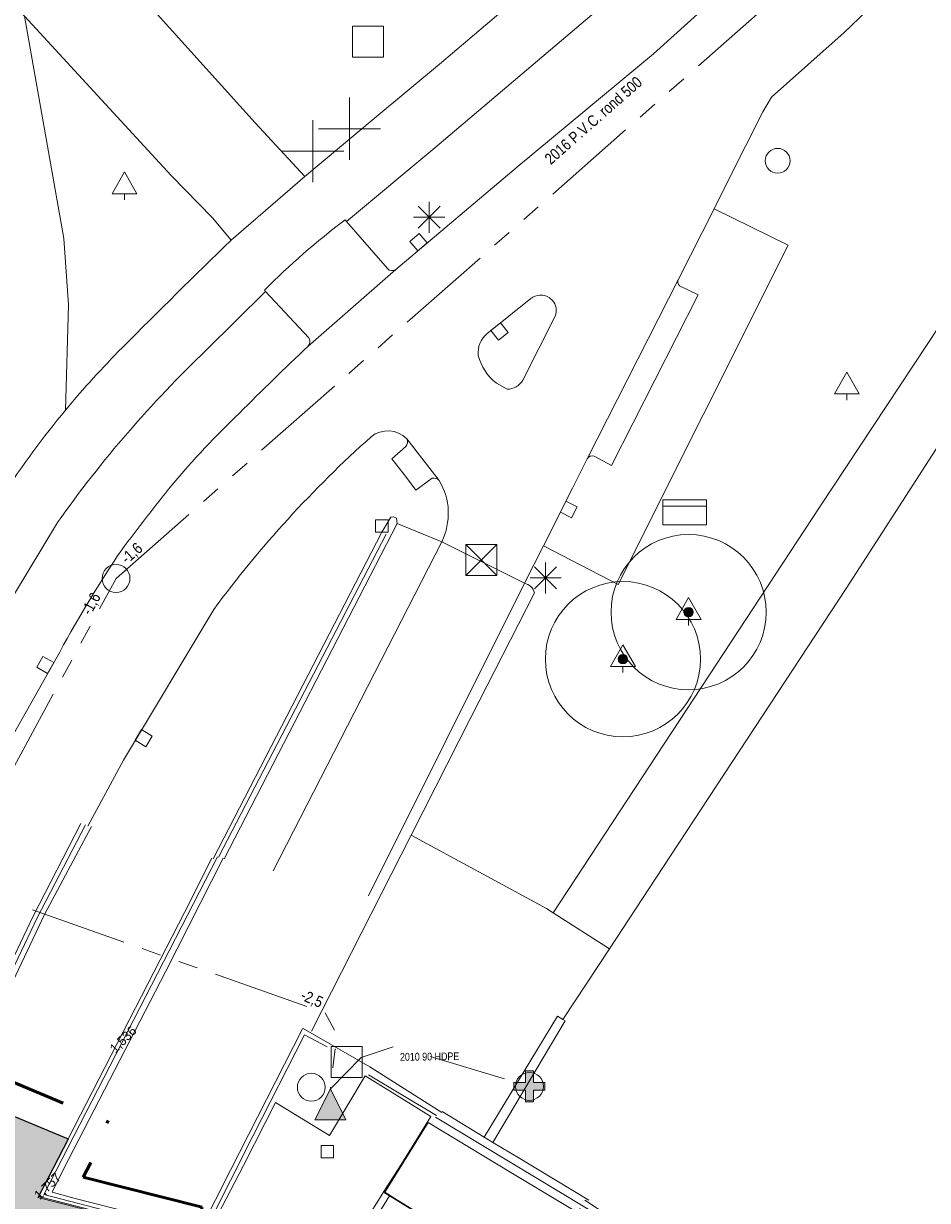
# Model space of a CAD drawing. Header units: millimetres. Extents: x 812 to 183790, y 13 to 580968.
# Tile 649 of 656: x 182742 to 182771, y 580793 to 580831. Entities that reach past the tile are written whole.
import ezdxf
from ezdxf.enums import TextEntityAlignment as Align

# ---------------------------------------------------------------- set-up
doc = ezdxf.new("R2010")
doc.units = ezdxf.units.MM
doc.header["$LTSCALE"] = 5
for name, pattern in [('DASHDOT', [25.4, 12.7, -6.35, 0, -6.35]), ('DASHED', [0.75, 0.5, -0.25]), ('DGN2', [448.0004, 224.0002, -224.0002]), ('DGN3', [672.0006, 448.0004, -224.0002]), ('PHANTOM2', [1.25, 0.625, -0.125, 0.125, -0.125, 0.125, -0.125]), ('XX-PROJECTGRENS', [18, 12, -3, 0, -3])]:
    doc.linetypes.add(name, pattern=pattern)
for name, color, linetype, lineweight in [('000 BOB begin', 252, 'Continuous', 13), ('000 BOB eind', 252, 'Continuous', 13), ('000 Specificaties_P', 252, 'Continuous', 13), ('000 Specificaties_S', 252, 'Continuous', 13), ('025 FIKTIEVE PUT', 252, 'Continuous', 0), ('028 DRUKRIOLERINGSPUT', 252, 'Continuous', 13), ('046 GEMENGD STELSEL', 252, 'PHANTOM2', 0), ('047 HEMELWATER AFVOER', 252, 'PHANTOM2', 13), ('056 Persleiding', 252, 'DASHED', 13), ('278_V_GOOT_LIJN', 252, 'Continuous', 9), ('286_V_KANT_ASFALTVERHARDING', 252, 'Continuous', 9), ('287_V_KANT_BETONVERHARDING', 252, 'Continuous', 9), ('289_V_KANT_OPEN_VERHARDING', 252, 'Continuous', 9), ('291_V_KANT_OPSLUITING', 252, 'Continuous', 9), ('afsluitpaal', 252, 'Continuous', 9), ('beheer openbare ruimte groenbeheer', 252, 'Continuous', 9), ('beheer openbare ruimte wegbeheer', 252, 'Continuous', 9), ('boom', 252, 'Continuous', 9), ('brandkraan -put', 252, 'Continuous', 9), ('hek', 252, 'DGN3', 9), ('hoofdgebouw', 252, 'Continuous', 9), ('inspectie- rioolput', 252, 'Continuous', 9), ('kant verharding', 252, 'Continuous', 9), ('kant water', 252, 'Continuous', 9), ('kolk', 252, 'Continuous', 9), ('lichtmast', 252, 'Continuous', 9), ('N-WE-KG-WERKGRENS-G', 7, 'XX-PROJECTGRENS', 50), ('N-WE-VH-KANTVERHARDING-G', 7, 'Continuous', 0), ('N-WEG-ASF-GOOTTEGEL', 7, 'DASHDOT', 25), ('N-XX-AL-M', 7, 'Continuous', 0), ('rioolkast', 252, 'Continuous', 9), ('verkeersbord', 252, 'Continuous', 9)]:
    doc.layers.add(name, color=color, linetype=linetype, lineweight=lineweight)
doc.layers.add('B-ALG-HOOGTES', color=252, linetype='Continuous')
doc.layers.add('V-WEG-ALG-LIJN', color=7, linetype='Continuous')
for name, color, linetype, lineweight, true_color in [('elektrakast', 7, 'Continuous', 0, 0xffb612), ('gebouwinstallatiegrens', 1, 'DGN2', 0, 0xff0000), ('insteek', 4, 'DGN2', 0, 0x00ffff), ('kunstwerk', 7, 'Continuous', 13, 0x00a800), ('radar detector', 7, 'Continuous', 0, 0x42145f), ('V-289_V_KANT_OPEN_VERHARDING', 7, 'Continuous', 9, 0xffffff)]:
    doc.layers.add(name, color=color, linetype=linetype, lineweight=lineweight, true_color=true_color)
for name, color, linetype, lineweight, transparency in [('N-PV-GR-GRAS_02-G', 85, 'Continuous', 15, 0.3), ('N-WE-VH-VERHARDING_ASFALT_ROOD-A', 12, 'Continuous', 9, 0.7), ('N-WE-VH-VERHARDING_TEGEL-A', 253, 'Continuous', 5, 0.75), ('V-WE-VH-VERHARDING_TEGEL-A', 253, 'Continuous', 18, 0.5)]:
    doc.layers.add(name, color=color, linetype=linetype, lineweight=lineweight, transparency=transparency)
doc.styles.add('Arial Narrow', font='Arial Narrow.shx')
doc.styles.add('isocp', font='isocp.shx')
doc.styles.add('NLCS-ISO-M200-T18', font='txt', dxfattribs={"height": 0.36})
doc.dimstyles.new('NLCS-M200-T18-PIJL_X_L2_H1', dxfattribs={"dimscale": 0.2, "dimtxt": 0.36, "dimasz": 2, "dimexe": 2, "dimexo": 1, "dimgap": 0.7, "dimtad": 1, "dimzin": 0, "dimdsep": 46, "dimtxsty": 'NLCS-ISO-M200-T18', "dimcen": 0, "dimdle": 2, "dimclrd": 256, "dimclre": 256, "dimclrt": 256, "dimadec": 1, "dimazin": 0, "dimtfac": 1, "dimtofl": 0, "dimtmove": 1, "dimatfit": 0, "dimfxl": 2, "dimfxlon": 1, "dimtfillclr": 254, "dimtolj": 1, "dimtzin": 0, "dimlwd": 18, "dimlwe": 18, "dimarcsym": 0})

# ---------------------------------------------------------------- blocks, each defined once
blk = doc.blocks.new('RIOOLP37')
at = {"layer": 'inspectie- rioolput', "color": 251, "linetype": 'Continuous', "lineweight": 0, "true_color": 0x696969}
blk.add_circle((0, 0), 0.9, dxfattribs=at)
blk = doc.blocks.new('SKOLK114')
at = {"layer": 'kolk', "color": 251, "linetype": 'Continuous', "lineweight": 0, "true_color": 0x696969, "flags": 128}
blk.add_lwpolyline([(-0.2, 0.4), (0.2, 0.4), (0.2, 0), (-0.2, 0), (-0.2, 0.4)], dxfattribs=at)
blk = doc.blocks.new('DUMMY5')
at = {"layer": 'radar detector', "color": 251, "lineweight": 0, "true_color": 0x696969, "flags": 128}
blk.add_lwpolyline([(0.5, -0.5), (-0.5, -0.5), (-0.5, 0.5), (0.5, 0.5), (0.5, -0.5)], dxfattribs=at)
blk = doc.blocks.new('BOOM118')
at = {"layer": 'boom', "color": 251, "linetype": 'Continuous', "lineweight": 0, "true_color": 0x696969}
blk.add_line((0, -0.433), (0, -0.233), dxfattribs=at)
at = {"layer": 'boom', "color": 251, "linetype": 'Continuous', "lineweight": 0, "true_color": 0x696969, "flags": 128}
blk.add_lwpolyline([(-0.4, -0.233), (0, 0.467), (0.4, -0.233), (-0.4, -0.233)], dxfattribs=at)
blk = doc.blocks.new('SKOLK259')
at = {"layer": 'kolk', "color": 251, "linetype": 'Continuous', "lineweight": 0, "true_color": 0x696969, "flags": 128}
blk.add_lwpolyline([(-0.447, 0.022), (-0.251, 0.37), (0.098, 0.174), (-0.098, -0.174), (-0.447, 0.022)], dxfattribs=at)
blk = doc.blocks.new('LANTP129')
at = {"layer": 'lichtmast', "color": 251, "linetype": 'Continuous', "lineweight": 0, "true_color": 0x696969}
for p, q in [((0, -0.5), (0, 0.5)), ((-0.5, 0), (0.5, 0.001)), ((0.354, -0.354), (-0.354, 0.354)), ((-0.354, -0.354), (0.354, 0.354))]:
    blk.add_line(p, q, dxfattribs=at)
blk = doc.blocks.new('HINDER85')
at = {"layer": 'afsluitpaal', "color": 251, "linetype": 'Continuous', "lineweight": 0, "true_color": 0x696969}
for p, q in [((-0.5, 0.5), (0.5, -0.5)), ((0.5, 0.5), (-0.5, -0.5))]:
    blk.add_line(p, q, dxfattribs=at)
at = {"layer": 'afsluitpaal', "color": 251, "linetype": 'Continuous', "lineweight": 0, "true_color": 0x696969, "flags": 128}
blk.add_lwpolyline([(-0.5, 0.5), (0.5, 0.5), (0.5, -0.5), (-0.5, -0.5), (-0.5, 0.5)], dxfattribs=at)
blk = doc.blocks.new('SKOLK335')
at = {"layer": 'kolk', "color": 251, "linetype": 'Continuous', "lineweight": 0, "true_color": 0x696969, "flags": 128}
blk.add_lwpolyline([(0.446, -0.035), (0.24, -0.377), (-0.103, -0.171), (0.103, 0.171), (0.446, -0.035)], dxfattribs=at)
blk = doc.blocks.new('BOOM265')
at = {"layer": 'boom', "color": 251, "linetype": 'Continuous', "lineweight": 0, "true_color": 0x696969}
blk.add_line((0, -0.433), (0, -0.233), dxfattribs=at)
at = {"layer": 'boom', "color": 251, "linetype": 'Continuous', "lineweight": 0, "true_color": 0x696969, "flags": 128}
blk.add_lwpolyline([(-0.4, -0.233), (0, 0.467), (0.4, -0.233), (-0.4, -0.233)], dxfattribs=at)
blk = doc.blocks.new('VERKB2')
at = {"layer": 'verkeersbord', "color": 251, "linetype": 'Continuous', "lineweight": 0, "true_color": 0x696969}
for p, q in [((0, 1), (0, -1)), ((-1, 0), (1, 0))]:
    blk.add_line(p, q, dxfattribs=at)
blk = doc.blocks.new('VERKB6')
at = {"layer": 'verkeersbord', "color": 251, "linetype": 'Continuous', "lineweight": 0, "true_color": 0x696969}
for p, q in [((0, 1), (0, -1)), ((-1, 0), (1, 0))]:
    blk.add_line(p, q, dxfattribs=at)
blk = doc.blocks.new('SKOLK603')
at = {"layer": 'kolk', "color": 251, "linetype": 'Continuous', "lineweight": 0, "true_color": 0x696969, "flags": 128}
blk.add_lwpolyline([(-0.2, 0.4), (0.2, 0.4), (0.2, 0), (-0.2, 0), (-0.2, 0.4)], dxfattribs=at)
blk = doc.blocks.new('BOOM472')
at = {"layer": 'boom', "color": 251, "linetype": 'Continuous', "lineweight": 0, "true_color": 0x696969}
blk.add_line((0, -0.433), (0, -0.233), dxfattribs=at)
at = {"layer": 'boom', "color": 251, "linetype": 'Continuous', "lineweight": 0, "true_color": 0x696969, "flags": 128}
blk.add_lwpolyline([(-0.4, -0.233), (0, 0.467), (0.4, -0.233), (-0.4, -0.233)], dxfattribs=at)
blk = doc.blocks.new('LANTP363')
at = {"layer": 'lichtmast', "color": 251, "linetype": 'Continuous', "lineweight": 0, "true_color": 0x696969}
for p, q in [((0, -0.5), (0, 0.5)), ((-0.5, 0), (0.5, 0.001)), ((0.354, -0.354), (-0.354, 0.354)), ((-0.354, -0.354), (0.354, 0.354))]:
    blk.add_line(p, q, dxfattribs=at)
blk = doc.blocks.new('DUMMY15')
at = {"layer": 'rioolkast', "color": 251, "lineweight": 0, "true_color": 0x696969, "flags": 128}
blk.add_lwpolyline([(0.5, -0.5), (-0.5, -0.5), (-0.5, 0.5), (0.5, 0.5), (0.5, -0.5)], dxfattribs=at)
blk = doc.blocks.new('SKOLK896')
at = {"layer": 'kolk', "color": 251, "linetype": 'Continuous', "lineweight": 0, "true_color": 0x696969, "flags": 128}
blk.add_lwpolyline([(0.447, -0.002), (0.267, -0.359), (-0.09, -0.179), (0.09, 0.179), (0.447, -0.002)], dxfattribs=at)
blk = doc.blocks.new('SKOLK897')
at = {"layer": 'kolk', "color": 251, "linetype": 'Continuous', "lineweight": 0, "true_color": 0x696969, "flags": 128}
blk.add_lwpolyline([(-0.411, 0.177), (-0.105, 0.435), (0.153, 0.129), (-0.153, -0.129), (-0.411, 0.177)], dxfattribs=at)
blk = doc.blocks.new('BRANDK55')
at = {"layer": 'brandkraan -put', "color": 251, "linetype": 'Continuous', "lineweight": 0, "true_color": 0x696969}
blk.add_circle((0, 0), 0.4, dxfattribs=at)
blk = doc.blocks.new('KAST1')
at = {"layer": 'elektrakast', "color": 251, "linetype": 'Continuous', "lineweight": 0, "true_color": 0x696969, "flags": 128}
for points in [[(-0.7, 0.4), (0.7, 0.4), (0.7, -0.4), (-0.7, -0.4), (-0.7, 0.4)], [(-0.7, 0.2), (0.7, 0.2)]]:
    blk.add_lwpolyline(points, dxfattribs=at)
blk = doc.blocks.new('BOOM849')
at = {"layer": 'boom', "color": 251, "linetype": 'Continuous', "lineweight": 0, "true_color": 0x696969}
blk.add_line((0, -0.433), (0, -0.233), dxfattribs=at)
at = {"layer": 'boom', "color": 251, "linetype": 'Continuous', "lineweight": 0, "true_color": 0x696969, "flags": 128}
blk.add_lwpolyline([(-0.4, -0.233), (0, 0.467), (0.4, -0.233), (-0.4, -0.233)], dxfattribs=at)
blk = doc.blocks.new('SKOLK1230')
at = {"layer": 'kolk', "color": 251, "linetype": 'Continuous', "lineweight": 0, "true_color": 0x696969, "flags": 128}
blk.add_lwpolyline([(0.406, -0.187), (0.095, -0.437), (-0.156, -0.125), (0.156, 0.125), (0.406, -0.187)], dxfattribs=at)
blk = doc.blocks.new('RIOOLP')
at = {"layer": 'inspectie- rioolput', "color": 251, "linetype": 'Continuous', "lineweight": 0, "true_color": 0x696969}
blk.add_circle((0, 0), 0.9, dxfattribs=at)
blk = doc.blocks.new('DUMMY')
at = {"flags": 128}
blk.add_lwpolyline([(0.5, -0.5), (-0.5, -0.5), (-0.5, 0.5), (0.5, 0.5), (0.5, -0.5)], dxfattribs=at)
blk = doc.blocks.new('BOOM')
at = {"ltscale": 0.1}
h = blk.add_hatch(color=256, dxfattribs=at)
edge = h.paths.add_edge_path()
edge.add_arc((0, 0), 0.15, 0, 360)
for radius in [2.5, 0.045]:
    blk.add_circle((0, 0), radius)
blk.add_circle((0, 0), 0.15, dxfattribs=at)
blk = doc.blocks.new('*D6764')
at = {"layer": 'Defpoints', "color": 0, "transparency": 16777216}
for p in [(182773.683, 580878.879), (182746.669, 580782.597)]:
    blk.add_point(p, dxfattribs=at)
at = {"layer": 'N-XX-AL-M', "linetype": 'Continuous', "lineweight": 18, "transparency": 16777216}
blk.add_line((182747.64, 580786.057), (182746.778, 580782.982), dxfattribs=at)
at = {"layer": 'N-XX-AL-M', "transparency": 16777216}
blk.add_solid([(182746.713, 580783), (182746.842, 580782.964), (182746.669, 580782.597)], dxfattribs=at)
at = {"layer": 'N-XX-AL-M', "transparency": 16777216, "insert": (182747.09, 580785.281), "char_height": 0.36, "attachment_point": 5, "rotation": 74.3274, "style": 'NLCS-ISO-M200-T18'}
blk.add_mtext('\\A1;R100.00', dxfattribs=at)
blk = doc.blocks.new('*D6765')
at = {"layer": 'Defpoints', "color": 0, "transparency": 16777216}
for p in [(182743.827, 580794.228), (182739.272, 580792.167)]:
    blk.add_point(p, dxfattribs=at)
at = {"layer": 'N-XX-AL-M', "linetype": 'Continuous', "lineweight": 18, "transparency": 16777216}
blk.add_line((182741.24, 580793.058), (182739.636, 580792.332), dxfattribs=at)
at = {"layer": 'N-XX-AL-M', "transparency": 16777216}
blk.add_solid([(182739.609, 580792.393), (182739.664, 580792.271), (182739.272, 580792.167)], dxfattribs=at)
at = {"layer": 'N-XX-AL-M', "transparency": 16777216, "insert": (182740.488, 580793.069), "char_height": 0.36, "attachment_point": 5, "rotation": 24.3375, "style": 'NLCS-ISO-M200-T18'}
blk.add_mtext('\\A1;R5.00', dxfattribs=at)

msp = doc.modelspace()

# ---------------------------------------------------------------- hatches: boundary and pattern name
at = {"layer": '025 FIKTIEVE PUT', "ltscale": 0.5, "extrusion": (0, 0, -1)}
msp.add_hatch(color=256, dxfattribs=at).paths.add_polyline_path([(-182757.964, 580796.332), (-182757.964, 580796.707), (-182758.339, 580796.707), (-182758.339, 580796.957), (-182757.964, 580796.957), (-182757.964, 580797.332), (-182757.714, 580797.332), (-182757.714, 580796.957), (-182757.339, 580796.957), (-182757.339, 580796.707), (-182757.714, 580796.707), (-182757.714, 580796.332)])
at = {"layer": '028 DRUKRIOLERINGSPUT', "ltscale": 0.5, "extrusion": (0, 0, -1)}
msp.add_hatch(color=256, dxfattribs=at).paths.add_polyline_path([(-182751.922, 580795.751), (-182751.422, 580796.751), (-182750.922, 580795.751)])
at = {"layer": 'N-PV-GR-GRAS_02-G'}
h = msp.add_hatch(dxfattribs=at)
h.set_pattern_fill('AGR-GRAS_02', color=256, scale=0.1, angle=90, style=0, pattern_type=2)
h.set_pattern_definition([(90, (0, 0), (-1, 1), [0.25, -0.75]), (90, (-0.6, 0.55), (-1, 1), [0.25, -0.75]), (180, (-0.35, 0.1), (-1, -1), [0.25, -0.75]), (180, (-0.7, 0.5), (-1, -1), [0.25, -0.75]), (135, (-0.7, 0.2), (-1, -2e-16), [0.25, -1.164213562]), (225, (-9e-17, 0.55), (2e-16, -1), [0.25, -1.164213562]), (116.5650512, (-0.3, 0.25), (-4e-10, 1), [0.25, -1.986067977]), (116.5650512, (-0.8, 0.7), (-4e-10, 1), [0.25, -1.986067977]), (153.43494882, (-1e-16, 0.7), (-1, 5e-11), [0.25, -1.986067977]), (153.43494882, (-0.45, 0.25), (-1, 5e-11), [0.25, -1.986067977]), (153.43494882, (-0.2, 0.6), (-1, 5e-11), [0.25, -1.986067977]), (206.5650512, (-0.55, -9e-17), (-1, -4e-10), [0.25, -1.986067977]), (243.43494882, (-0.15, 0.2), (-5e-11, -1), [0.25, -1.986067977])])
edge = h.paths.add_edge_path()
edge.add_line((182719.919, 580791.197), (182741.99, 580784.249))
edge.add_line((182741.99, 580784.249), (182742.456, 580785.264))
edge.add_line((182742.456, 580785.264), (182726.228, 580790.875))
edge.add_arc((182693.619, 580696.574), 99.78, 70.92451, 74.59884)
edge.add_line((182720.118, 580792.771), (182694.697, 580799.774))
edge.add_arc((182561.967, 580317.941), 499.78, 74.59884, 80.84029)
edge.add_arc((182479.93, 579809.163), 1015.13, 80.840292, 81.94296)
edge.add_arc((182551.545, 580315.069), 504.18, 81.94296, 86.40382)
edge.add_line((182583.169, 580818.256), (182546.591, 580820.857))
edge.add_line((182546.591, 580820.857), (182546.472, 580818.316))
edge.add_line((182546.472, 580818.316), (182547.456, 580818.133))
edge.add_line((182547.456, 580818.133), (182558.6, 580815.832))
edge.add_line((182558.6, 580815.832), (182582.921, 580814.304))
edge.add_arc((182551.545, 580315.069), 500.22, 81.94296, 86.40372, ccw=False)
edge.add_arc((182479.93, 579809.163), 1011.17, 76.678621, 81.94296, ccw=False)
edge.add_arc((182689.825, 580695.602), 100.22, 72.52571, 76.67862, ccw=False)
at = {"layer": 'N-WE-VH-VERHARDING_ASFALT_ROOD-A'}
h = msp.add_hatch(color=256, dxfattribs=at)
h.dxf.hatch_style = 1
edge = h.paths.add_edge_path()
edge.add_line((182747.199, 580783.856), (182749.183, 580787.056))
edge.add_arc((182777.251, 580879.54), 96.65, 251.61218, 253.11787, ccw=False)
edge.add_line((182746.763, 580787.825), (182742.203, 580789.341))
edge.add_arc((182743.827, 580794.228), 5.15, 156.6955, 251.6122, ccw=False)
edge.add_line((182739.097, 580796.265), (182739.281, 580796.69))
edge.add_line((182739.281, 580796.69), (182736.265, 580798.164))
edge.add_line((182736.265, 580798.164), (182735.498, 580796.461))
edge.add_arc((182730.939, 580798.512), 5, 251.6122, 335.7792, ccw=False)
edge.add_line((182729.361, 580793.768), (182729.314, 580793.625))
edge.add_line((182729.314, 580793.625), (182726.328, 580794.618))
edge.add_arc((182693.727, 580696.545), 103.35, 71.61218, 74.59884)
edge.add_line((182721.174, 580796.183), (182695.645, 580803.216))
edge.add_arc((182561.967, 580317.941), 503.35, 74.59884, 80.84029)
edge.add_arc((182479.93, 579809.163), 1018.7, 80.840292, 81.94296)
edge.add_arc((182551.545, 580315.069), 507.75, 81.94296, 86.40216)
edge.add_line((182583.407, 580821.818), (182546.844, 580824.418))
edge.add_arc((182475.682, 579823.595), 1003.35, 85.932913, 89.097614)
edge.add_line((182491.484, 580826.82), (182461.781, 580827.288))
edge.add_arc((182462.13, 580849.435), 22.15, 256.0892, 269.0976, ccw=False)
edge.add_line((182456.805, 580827.935), (182456, 580824.683))
edge.add_arc((182462.13, 580849.435), 25.5, 256.0892, 269.0976)
edge.add_line((182461.729, 580823.939), (182491.431, 580823.471))
edge.add_arc((182475.682, 579823.595), 1000, 85.932913, 89.097614, ccw=False)
edge.add_line((182546.606, 580821.076), (182583.183, 580818.476))
edge.add_arc((182551.545, 580315.069), 504.4, 81.94296, 86.40372, ccw=False)
edge.add_arc((182479.93, 579809.163), 1015.35, 80.840292, 81.94296, ccw=False)
edge.add_arc((182561.967, 580317.941), 500, 74.59884, 80.84029, ccw=False)
edge.add_line((182694.755, 580799.986), (182720.176, 580792.983))
edge.add_arc((182693.619, 580696.574), 100, 70.92451, 74.59884, ccw=False)
edge.add_line((182726.3, 580791.083), (182747.199, 580783.856))
at = {"layer": 'N-WE-VH-VERHARDING_TEGEL-A'}
h = msp.add_hatch(color=256, dxfattribs=at)
h.dxf.hatch_style = 1
edge = h.paths.add_edge_path()
edge.add_line((182739.029, 580794.347), (182739.325, 580794.352))
edge.add_line((182739.325, 580794.352), (182739.328, 580794.152))
edge.add_arc((182743.827, 580794.228), 4.5, 180.9659, 196.2904)
edge.add_line((182739.508, 580792.966), (182739.564, 580792.774))
edge.add_line((182739.564, 580792.774), (182739.28, 580792.691))
edge.add_arc((182743.827, 580794.228), 4.8, 198.6785, 251.6122)
edge.add_line((182742.313, 580789.673), (182746.873, 580788.157))
edge.add_arc((182777.251, 580879.54), 96.3, 251.61218, 256.16071)
edge.add_line((182754.216, 580786.036), (182756.307, 580785.521))
edge.add_line((182756.307, 580785.521), (182756.837, 580786.415))
edge.add_line((182756.837, 580786.415), (182756.819, 580786.522))
edge.add_line((182756.819, 580786.522), (182756.687, 580786.665))
edge.add_line((182756.687, 580786.665), (182756.334, 580786.876))
edge.add_line((182756.334, 580786.876), (182755.261, 580787.554))
edge.add_line((182755.261, 580787.554), (182755.469, 580787.871))
edge.add_line((182755.469, 580787.871), (182753.608, 580788.335))
edge.add_line((182753.608, 580788.335), (182745.5, 580790.6))
edge.add_line((182745.5, 580790.6), (182745.928, 580792.282))
edge.add_line((182745.928, 580792.282), (182742.03, 580793.28))
edge.add_line((182742.03, 580793.28), (182742.985, 580795.13))
edge.add_line((182742.985, 580795.13), (182739.6, 580796.547))
edge.add_line((182739.6, 580796.547), (182739.419, 580796.127))
edge.add_arc((182743.827, 580794.228), 4.8, 156.6955, 178.5779)
at = {"layer": 'V-WE-VH-VERHARDING_TEGEL-A'}
h = msp.add_hatch(color=256, dxfattribs=at)
h.dxf.hatch_style = 1
h.paths.add_polyline_path([(182746.067, 580792.215), (182745.92, 580792.252), (182741.992, 580793.25), (182742.966, 580795.138), (182739.559, 580796.564), (182739.155, 580795.64), (182738.77, 580794.727), (182738.564, 580794.18), (182738.43, 580793.715), (182738.353, 580793.219), (182738.331, 580792.834), (182738.959, 580792.819), (182738.972, 580792.661), (182739.061, 580791.61), (182739.072, 580791.478), (182738.474, 580791.261), (182738.615, 580790.973), (182738.775, 580790.73), (182739.055, 580790.355), (182739.342, 580790.056), (182739.623, 580789.812), (182739.822, 580789.667), (182740.017, 580789.55), (182740.25, 580789.462), (182740.443, 580789.39), (182740.72, 580789.302), (182741.135, 580789.186), (182741.666, 580789.056), (182742.687, 580788.822), (182746.933, 580787.765), (182749.27, 580787.195), (182750.598, 580789.338), (182747.589, 580790.036), (182747.371, 580790.095), (182747.263, 580789.678), (182746.469, 580789.865), (182746.592, 580790.304), (182746.427, 580790.348), (182745.747, 580790.548)])

# ---------------------------------------------------------------- linework, layer by layer
at = {"layer": '025 FIKTIEVE PUT', "ltscale": 0.5, "flags": 128}
msp.add_lwpolyline([(182757.714, 580796.707), (182757.339, 580796.707), (182757.339, 580796.957), (182757.714, 580796.957), (182757.714, 580797.332), (182757.964, 580797.332), (182757.964, 580796.957), (182758.339, 580796.957), (182758.339, 580796.707), (182757.964, 580796.707), (182757.964, 580796.332), (182757.714, 580796.332), (182757.714, 580796.707)], close=True, dxfattribs=at)
at = {"layer": '028 DRUKRIOLERINGSPUT', "ltscale": 0.5}
msp.add_3dface([(182750.922, 580795.751), (182751.422, 580796.751), (182751.922, 580795.751)], dxfattribs=at)
at = {"layer": '046 GEMENGD STELSEL', "flags": 128}
for points in [[(182744.513, 580813.193), (182776.492, 580841.325)], [(182732.058, 580790.237), (182744.513, 580813.193)]]:
    msp.add_lwpolyline(points, dxfattribs=at)
at = {"layer": '047 HEMELWATER AFVOER', "flags": 128}
msp.add_lwpolyline([(182724.134, 580808.736), (182751.253, 580799.198), (182751.631, 580798.504), (182751.422, 580796.751)], dxfattribs=at)
at = {"layer": '056 Persleiding', "flags": 128}
msp.add_lwpolyline([(182751.422, 580796.751), (182752.41, 580797.759), (182753.522, 580798.136), (182757.839, 580796.832)], dxfattribs=at)
at = {"layer": '278_V_GOOT_LIJN'}
msp.add_polyline3d([(182743.531, 580805.255, 0), (182741.969, 580802.262, 0), (182740.949, 580800.109, 0), (182740.119, 580798.317, 0), (182739.399, 580796.632, 0)], dxfattribs=at)
at = {"layer": '286_V_KANT_ASFALTVERHARDING'}
msp.add_polyline3d([(182739.273, 580796.681, 0), (182739.996, 580798.372, 0), (182740.826, 580800.166, 0), (182741.847, 580802.32, 0), (182743.378, 580805.295, 0)], dxfattribs=at)
at = {"layer": '287_V_KANT_BETONVERHARDING'}
for points in [[(182747.971, 580804.181, 0), (182746.105, 580800.525, 0), (182744.304, 580797.03, 0), (182742.82, 580794.161, 0), (182742.452, 580793.426, 0), (182743.194, 580793.225, 0), (182745.858, 580792.54, 0), (182747.231, 580792.222, 0), (182748.204, 580794.135, 0), (182750.523, 580798.69, 0), (182750.55, 580798.699, 0), (182752.697, 580797.463, 0), (182755.012, 580795.99, 0)], [(182759.618, 580793.166, 0), (182760.536, 580792.567, 0), (182760.585, 580792.431, 0), (182760.579, 580792.299, 0), (182759.737, 580790.944, 0), (182759.117, 580789.946, 0), (182758.69, 580789.26, 0), (182758.132, 580788.328, 0), (182757.424, 580787.117, 0)]]:
    msp.add_polyline3d(points, dxfattribs=at)
at = {"layer": '289_V_KANT_OPEN_VERHARDING'}
for points in [[(182747.603, 580804.186, 0), (182746.725, 580802.43, 0), (182742.966, 580795.138, 0)], [(182745.92, 580792.252, 0), (182747.087, 580791.956, 0), (182747.381, 580791.889, 0), (182748.627, 580794.286, 0), (182749.65, 580796.312, 0), (182751.399, 580795.253, 0), (182752.541, 580797.174, 0), (182753.417, 580796.639, 0), (182754.662, 580795.857, 0), (182753.779, 580794.435, 0), (182753.148, 580793.45, 0), (182753.498, 580793.216, 0), (182755.543, 580791.968, 0), (182758.013, 580790.438, 0), (182759.397, 580792.645, 0), (182759.345, 580792.683, 0), (182759.457, 580792.882, 0), (182760.319, 580792.353, 0), (182758.809, 580789.89, 0), (182757.234, 580787.3, 0), (182757.232, 580787.237, 0), (182757.27, 580787.194, 0), (182757.294, 580787.167, 0), (182757.333, 580787.154, 0)]]:
    msp.add_polyline3d(points, dxfattribs=at)
at = {"layer": '291_V_KANT_OPSLUITING'}
msp.add_polyline3d([(182739.559, 580796.564, 0), (182739.63, 580796.727, 0), (182740.353, 580798.418, 0), (182741.184, 580800.212, 0), (182742.205, 580802.366, 0), (182743.719, 580805.206, 0)], dxfattribs=at)
at = {"layer": 'beheer openbare ruimte groenbeheer', "color": 251, "lineweight": 0, "true_color": 0x696969}
for points in [[(182742.829, 580824.146), (182741.567, 580831.307)], [(182742.981, 580822.003), (182742.829, 580824.146)], [(182742.89, 580818.62), (182742.981, 580822.003)], [(182760.415, 580801.264), (182758.604, 580802.422)]]:
    msp.add_lwpolyline(points, dxfattribs=at)
at = {"layer": 'beheer openbare ruimte groenbeheer', "color": 251, "lineweight": 0, "true_color": 0x696969, "flags": 128}
msp.add_lwpolyline([(182758.604, 580802.422), (182758.383, 580802.563), (182754.025, 580804.924)], dxfattribs=at)
at = {"layer": 'beheer openbare ruimte wegbeheer', "color": 251, "lineweight": 0, "true_color": 0x696969}
for points in [[(182750.602, 580826.138), (182748.225, 580824.086)], [(182753.57, 580814.96), (182755.011, 580814.378)]]:
    msp.add_lwpolyline(points, dxfattribs=at)
at = {"layer": 'gebouwinstallatiegrens', "color": 251, "lineweight": 0, "true_color": 0x696969}
msp.add_lwpolyline([(182752.67, 580792.249), (182753.324, 580793.306)], dxfattribs=at)
at = {"layer": 'hek', "color": 251, "linetype": 'DGN3', "lineweight": 0, "true_color": 0x696969, "flags": 128}
msp.add_lwpolyline([(182753.22, 580814.62), (182747.811, 580804.213)], dxfattribs=at)
at = {"layer": 'hek', "color": 251, "linetype": 'DGN3', "lineweight": 0, "true_color": 0x696969}
msp.add_lwpolyline([(182754.815, 580795.84), (182760.402, 580792.469)], dxfattribs=at)
at = {"layer": 'hek'}
for points in [[(182747.78, 580804.229, 0), (182742.187, 580793.349, 0), (182746.071, 580792.335, 0), (182747.314, 580792.039, 0), (182747.481, 580792.371, 0), (182748.921, 580795.224, 0), (182750.586, 580798.491, 0), (182751.323, 580798.109, 0)], [(182752.653, 580797.208, 0), (182754.845, 580795.89, 0)]]:
    msp.add_polyline3d(points, dxfattribs=at)
at = {"layer": 'hoofdgebouw', "color": 251, "lineweight": 0, "true_color": 0x696969}
for points in [[(182753.168, 580793.403), (182754.57, 580795.67)], [(182754.57, 580795.67), (182757.24, 580794.061)], [(182757.24, 580794.061), (182759.391, 580792.765)], [(182753.324, 580793.306), (182753.168, 580793.403)], [(182755.793, 580791.779), (182753.324, 580793.306)]]:
    msp.add_lwpolyline(points, dxfattribs=at)
at = {"layer": 'insteek', "color": 251, "lineweight": 0, "true_color": 0x696969}
for points in [[(182777.783, 580831.51), (182767.196, 580815.504)], [(182767.196, 580815.504), (182758.604, 580802.422)]]:
    msp.add_lwpolyline(points, dxfattribs=at)
at = {"layer": 'kant verharding', "color": 251, "lineweight": 0, "true_color": 0x696969, "flags": 128}
for points in [[(182735.952, 580807.254), (182736.464, 580808.267), (182738.771, 580812.444), (182740.392, 580815.137, -0.007095), (182740.862, 580815.876, -0.028262), (182742.89, 580818.62, -0.022574), (182744.718, 580820.631, -0.005752), (182748.225, 580824.086), (182747.626, 580824.806), (182746.293, 580826.174), (182741.566, 580831.312), (182740.34, 580832.683), (182737.947, 580835.493), (182737.006, 580838.249), (182736.662, 580840.351), (182736.802, 580852.26), (182736.754, 580856.135), (182736.748, 580856.66), (182736.616, 580878.416), (182734.396, 580882.465), (182727.848, 580882.413), (182727.842, 580880.517)], [(182740.605, 580837.235), (182741.95, 580835.329), (182745.84, 580831.37), (182749.002, 580827.873), (182750.602, 580826.138), (182752.833, 580828.011), (182754.999, 580829.811), (182759.255, 580833.435), (182763.918, 580837.63), (182767.587, 580841.252), (182769.29, 580843.174), (182769.863, 580843.888), (182771.122, 580845.458), (182772.845, 580847.75), (182775.716, 580852.043), (182787.147, 580869.941), (182791.634, 580876.988), (182792.076, 580877.683), (182792.291, 580877.503, -0.114977), (182793.04, 580876.529)], [(182740.822, 580807.49), (182742.71, 580810.845, -0.022922), (182744.699, 580814.12, -0.0064), (182746.309, 580816.2, -0.026917), (182748.491, 580818.517, -0.008481), (182750.695, 580820.664), (182753.529, 580823.146), (182757.47, 580826.474), (182761.838, 580830.094), (182767.086, 580834.841)], [(182759.701, 580817.05), (182762.641, 580822.839, 0.294044), (182762.672, 580822.618), (182763.279, 580822.329), (182760.482, 580816.827), (182759.925, 580817.133, 0.380199), (182759.701, 580817.05), (182759.224, 580816.102), (182758.286, 580814.245), (182760.696, 580813.002), (182766.176, 580823.932), (182763.786, 580825.102), (182764.266, 580826.052), (182765.361, 580828.225), (182765.641, 580828.702), (182767.979, 580830.778), (182770.62, 580833.315)], [(182761.191, 580832.499), (182754.787, 580827.064), (182751.94, 580824.697), (182753.259, 580823.173, 0.365986), (182753.529, 580823.146)], [(182751.94, 580824.697), (182751.897, 580824.747, 0.034462), (182749.294, 580822.478), (182749.331, 580822.438), (182747.421, 580820.546, 0.048052), (182742.631, 580815.001), (182740.721, 580811.865), (182738.416, 580807.73), (182737.92, 580806.749)], [(182749.331, 580822.438), (182750.725, 580820.943, -0.375116), (182750.695, 580820.664)], [(182757.623, 580819.585), (182758.665, 580821.645, 0.289867), (182758.578, 580822.152), (182758.482, 580822.235, 0.327958), (182757.878, 580822.211), (182756.466, 580821.077, 0.249824), (182756.189, 580820.38, 0.172779), (182756.779, 580819.481), (182757.119, 580819.294, 0.292182), (182757.623, 580819.585)], [(182743.601, 580805.217), (182744.749, 580807.344), (182747.666, 580812.198, -0.051497), (182752.736, 580817.757, -0.39054), (182753.881, 580817.69)], [(182754.932, 580816.349), (182753.881, 580817.69, -0.358849), (182753.849, 580817.446), (182753.4, 580817.046), (182753.878, 580816.45), (182754.171, 580816.04), (182754.702, 580816.421, -0.233664), (182754.932, 580816.349, -0.254245), (182755.011, 580814.378), (182749.578, 580803.774)], [(182750.81, 580798.61), (182754.025, 580804.924), (182755.954, 580808.712), (182758, 580812.73, 0.291033), (182757.679, 580813.041), (182755.011, 580814.378)]]:
    msp.add_lwpolyline(points, format="xyb", dxfattribs=at)
for points in [[(182762.641, 580822.839), (182763.786, 580825.102)], [(182747.649, 580804.162), (182753.08, 580814.68), (182753.368, 580815.164), (182753.454, 580815.183), (182753.548, 580815.14), (182753.57, 580814.96), (182747.998, 580804.167)], [(182758.286, 580814.245), (182757.679, 580813.041), (182752.647, 580802.967)], [(182756.375, 580795.199), (182755.029, 580796.018)]]:
    msp.add_lwpolyline(points, dxfattribs=at)
at = {"layer": 'kant water', "color": 251, "lineweight": 0, "true_color": 0x696969, "flags": 128}
msp.add_lwpolyline([(182761.912, 580803.542), (182768.041, 580812.871), (182777.648, 580827.749), (182779.95, 580831.254)], dxfattribs=at)
at = {"layer": 'kant water', "color": 251, "lineweight": 0, "true_color": 0x696969}
for points in [[(182760.415, 580801.264), (182761.912, 580803.542)], [(182758.919, 580798.986), (182760.415, 580801.264)]]:
    msp.add_lwpolyline(points, dxfattribs=at)
at = {"layer": 'kunstwerk', "color": 251, "lineweight": 0, "true_color": 0x696969, "flags": 128}
for points in [[(182756.375, 580795.199), (182758.74, 580799.094), (182758.919, 580798.986)], [(182759.752, 580793.165), (182757.523, 580794.507)], [(182753.148, 580793.45), (182746.999, 580783.534)]]:
    msp.add_lwpolyline(points, dxfattribs=at)
at = {"layer": 'kunstwerk', "color": 251, "lineweight": 0, "true_color": 0x696969}
for points in [[(182756.662, 580795.026), (182758.99, 580798.943)], [(182758.919, 580798.986), (182758.99, 580798.943)], [(182756.662, 580795.026), (182756.375, 580795.199)], [(182757.523, 580794.507), (182756.662, 580795.026)]]:
    msp.add_lwpolyline(points, dxfattribs=at)
at = {"layer": 'N-WE-KG-WERKGRENS-G', "ltscale": 0.1, "flags": 128}
msp.add_lwpolyline([(183497.306, 580860.182), (183489.096, 580856.659, -0.274614), (183482.093, 580858.103), (183486.632, 580861.624), (183484.525, 580862.772), (183478.901, 580859.365), (183476.776, 580858.391), (183476.749, 580858.482), (183472.268, 580873.556), (183467.818, 580888.378), (183464.592, 580899.098), (183463.384, 580903.156), (183461.914, 580907.787), (183464.721, 580909.501, -0.064535), (183462.033, 580915.687, -0.023223), (183460.891, 580920.093), (183460.822, 580920.346), (183460.755, 580920.576, -0.042671), (183459.926, 580929.269), (183459.928, 580931.845), (183446.352, 580931.845), (183446.243, 580925.412), (183446.242, 580925.35, 0.012912), (183446.009, 580923.168, -0.045138), (183443.827, 580915.069), (183446.746, 580913.99), (183446.891, 580911.698), (183447.068, 580909.833), (183448.176, 580898.963), (183448.319, 580897.7, 0.029897), (183451.305, 580880.636, 0.017066), (183455.141, 580865.808), (183456.051, 580862.705), (183458.381, 580854.972), (183448.526, 580852.155), (183448.805, 580851.178), (183448.957, 580850.675, -0.342211), (183443.286, 580835.894, 0.021831), (183412.028, 580815.026, 0.011205), (183396.721, 580803.276), (183384.33, 580793.701, -0.037296), (183363.035, 580779.647, -0.099124), (183299.019, 580759.058, -0.019774), (183283.815, 580757.931), (183283.851, 580756.881, -0.012404), (183274.234, 580756.788), (183251.477, 580757.133), (183249.686, 580757.935), (183247.803, 580758.753), (183244.627, 580763.64), (183237.286, 580768.44), (183233.018, 580761.804), (183232.315, 580760.711), (183231.04, 580758.834), (183228.399, 580758.84), (183227.108, 580758.863), (183225.497, 580758.891), (183224.515, 580758.9), (183222.959, 580758.915), (183221.904, 580758.933), (183221.306, 580758.943), (183219.667, 580758.962), (183217.632, 580758.962), (183215.182, 580758.937), (183210.117, 580758.839), (183206.691, 580758.781), (183205.063, 580758.722), (183202.793, 580758.599), (183200.794, 580758.457), (183198.794, 580758.273), (183197.813, 580758.162), (183196.326, 580757.995), (183193.365, 580757.655), (183190.886, 580757.374), (183189.041, 580757.167), (183187.441, 580757.001), (183184.994, 580756.758), (183182.703, 580756.559), (183181.213, 580756.448), (183179.919, 580756.351), (183179.124, 580756.3), (183178.028, 580756.231), (183177.153, 580756.176), (183176.54, 580756.143), (183175.851, 580756.106), (183175.094, 580756.066), (183173.339, 580755.983), (183172.266, 580755.943), (183171.445, 580755.912), (183170.798, 580755.891), (183170.07, 580755.868), (183169.38, 580755.845), (183167.974, 580755.816), (183167.974, 580765.127), (183144.41, 580765.356), (183144.318, 580755.885), (183140.467, 580755.912), (183134.862, 580755.956), (183128.621, 580756.01), (183121.809, 580756.071), (183115.661, 580756.158), (183108.3, 580756.255), (183101.172, 580756.338), (183094.018, 580756.407), (183090.449, 580756.451), (183087.414, 580756.489), (183078.943, 580756.589), (183071.749, 580756.672), (183063.993, 580756.76), (183057.141, 580756.853), (183054.754, 580756.879), (183050.744, 580756.916), (183043.35, 580756.983), (183038.391, 580757.025), (183035.972, 580757.046), (183034.772, 580757.056), (183032.857, 580757.073), (183028.221, 580757.114), (183023.286, 580757.168), (183016.787, 580757.259), (183016.879, 580766.711), (182993.315, 580766.94), (182993.224, 580757.51), (182988.653, 580757.577), (182985.912, 580757.62), (182982.093, 580757.672), (182981.575, 580757.68), (182980.725, 580757.688), (182978.954, 580757.698), (182976.083, 580757.729), (182973.989, 580757.764), (182972.034, 580757.806), (182969.859, 580757.853), (182967.569, 580757.909), (182966.31, 580757.953), (182965.604, 580757.977), (182963.079, 580758.087), (182960.675, 580758.194), (182958.782, 580758.28), (182956.484, 580758.387), (182954.63, 580758.479), (182952.714, 580758.602), (182950.794, 580758.771), (182949.1, 580758.952), (182947.408, 580759.159), (182945.443, 580759.413), (182943.395, 580759.683), (182941.599, 580759.933), (182940.295, 580760.139), (182939.278, 580760.317), (182938.31, 580760.503), (182936.976, 580760.745), (182935.955, 580760.911), (182935.285, 580761.195), (182935.254, 580780.405), (182925.271, 580780.708), (182924.267, 580792.081), (182924.608, 580796.365), (182922.372, 580796.543), (182922.467, 580811.181), (182909.993, 580811.242), (182906.643, 580798.516), (182902.574, 580781.292, 0.101412), (182894.676, 580777.445, -0.034885), (182891.41, 580775.278, -0.101113), (182841.909, 580779.728), (182825.883, 580784.548), (182810.839, 580795.962), (182798.623, 580807.437), (182787.808, 580813.951), (182781.001, 580802.824), (182789.019, 580797.981), (182794.512, 580791.386), (182792.736, 580787.352), (182781.611, 580784.474, -0.051088), (182778.202, 580783.955), (182746.844, 580791.236), (182747.292, 580792.936), (182743.457, 580793.909), (182744.351, 580795.642), (182739.65, 580797.61), (182730.36, 580802.19), (182734.339, 580810.39, 0.425154), (182733.345, 580813.094), (182724.633, 580816.927, 0.457563), (182721.899, 580815.628), (182719.864, 580808.239), (182698.191, 580812.803, -0.001136), (182655.373, 580821.512), (182653.246, 580825.681, 0.004502), (182644.089, 580827.243, 0.003578), (182629.503, 580829.488), (182622.409, 580821.414, 0.014431), (182593.081, 580824.659)], format="xyb", dxfattribs=at)
at = {"layer": 'N-WE-VH-KANTVERHARDING-G', "flags": 128}
msp.add_lwpolyline([(182739.631, 580797.124), (182739.235, 580796.206, 0.439577), (182742.25, 580789.483), (182746.81, 580787.967, 0.019849), (182754.168, 580785.842), (182755.97, 580785.398)], format="xyb", dxfattribs=at)
msp.add_lwpolyline([(182745.5, 580790.6), (182745.928, 580792.282), (182742.03, 580793.28), (182742.985, 580795.13), (182739.6, 580796.547)], dxfattribs=at)
at = {"layer": 'N-WEG-ASF-GOOTTEGEL', "ltscale": 0.04, "flags": 128}
msp.add_lwpolyline([(182739.281, 580796.69), (182739.097, 580796.265, 0.439577), (182742.203, 580789.341), (182746.763, 580787.825, 0.019849), (182754.132, 580785.696), (182755.889, 580785.263)], format="xyb", dxfattribs=at)
at = {"layer": 'V-289_V_KANT_OPEN_VERHARDING', "flags": 128}
msp.add_lwpolyline([(182742.966, 580795.138), (182741.992, 580793.25), (182745.92, 580792.252)], dxfattribs=at)
at = {"layer": 'V-WEG-ALG-LIJN'}
msp.add_lwpolyline([(182739.559, 580796.564), (182742.966, 580795.138)], dxfattribs=at)

# ---------------------------------------------------------------- block references
at = {"color": 251, "lineweight": 0, "true_color": 0x696969}
for name, p in [('DUMMY5', (182752.631, 580830.486)), ('DUMMY15', (182751.944, 580797.621))]:
    msp.add_blockref(name, p, dxfattribs=at)
at = {"color": 251, "linetype": 'Continuous', "lineweight": 0, "true_color": 0x696969}
for name, p in [('VERKB2', (182752.039, 580827.682)), ('VERKB6', (182750.858, 580826.954)), ('BRANDK55', (182765.837, 580826.648)), ('BOOM265', (182744.784, 580825.821)), ('LANTP129', (182754.606, 580824.827)), ('SKOLK897', (182754.393, 580823.875)), ('SKOLK1230', (182756.746, 580821.302)), ('BOOM849', (182768.069, 580819.371)), ('SKOLK896', (182758.924, 580815.508)), ('KAST1', (182762.839, 580815.323)), ('SKOLK603', (182753.08, 580814.68)), ('HINDER85', (182756.29, 580813.784)), ('LANTP363', (182758.36, 580813.21)), ('BOOM472', (182762.967, 580812.108)), ('BOOM118', (182760.851, 580810.593)), ('SKOLK259', (182742.408, 580810.309)), ('SKOLK335', (182745.234, 580808.152)), ('SKOLK114', (182751.325, 580794.53))]:
    msp.add_blockref(name, p, dxfattribs=at)
at = {"linetype": 'Continuous', "lineweight": 0, "xscale": 0.5, "yscale": 0.5}
msp.add_blockref('RIOOLP37', (182744.513, 580813.193), dxfattribs=at)
at = {"layer": 'boom'}
for p in [(182762.967, 580812.108), (182760.851, 580810.593)]:
    msp.add_blockref('BOOM', p, dxfattribs=at)
at = {"layer": 'inspectie- rioolput', "xscale": 0.5, "yscale": 0.5, "zscale": 0.5}
for p in [(182750.807, 580796.803, 2.042), (182757.839, 580796.832, 1.578)]:
    msp.add_blockref('RIOOLP', p, dxfattribs=at)
at = {"layer": 'rioolkast'}
msp.add_blockref('DUMMY', (182751.944, 580797.621), dxfattribs=at)

# ---------------------------------------------------------------- texts
at = {"layer": '000 BOB begin', "insert": (182745.038, 580813.986), "char_height": 0.36, "attachment_point": 5, "rotation": 41.253, "line_spacing_factor": 0.6, "style": 'Arial Narrow'}
msp.add_mtext('-1,6', dxfattribs=at)
at = {"layer": '000 BOB eind', "char_height": 0.36, "attachment_point": 5, "line_spacing_factor": 0.6, "style": 'Arial Narrow'}
for s, insert, rotation in [('-1,6', (182743.734, 580812.363), 61.3065), ('-2,5', (182750.816, 580799.63), 336.5087)]:
    msp.add_mtext(s, dxfattribs=dict(at, insert=insert, rotation=rotation))
at = {"layer": '000 Specificaties_P', "style": 'Arial Narrow'}
msp.add_text('2010 90 HDPE', height=0.25, rotation=0.7261, dxfattribs=at).set_placement((182754.62, 580797.792), align=Align.MIDDLE_CENTER)
at = {"layer": '000 Specificaties_S', "insert": (182759.898, 580827.948), "char_height": 0.36, "attachment_point": 5, "rotation": 41.338, "line_spacing_factor": 0.6, "style": 'Arial Narrow'}
msp.add_mtext('2016 P.V.C. rond 500', dxfattribs=at)
at = {"layer": 'B-ALG-HOOGTES', "char_height": 0.3, "attachment_point": 4, "rotation": 45, "line_spacing_factor": 0.8, "style": 'isocp'}
for s, insert in [('{\\Fdgn000|c0;\\C251;1,536}', (182744.406, 580797.968)), ('{\\Fdgn000|c0;\\C251;1,757}', (182741.969, 580793.246))]:
    msp.add_mtext(s, dxfattribs=dict(at, insert=insert))

# ---------------------------------------------------------------- dimensions: what is measured, and where the dimension line sits
at = {"layer": 'N-XX-AL-M'}
for center, mpoint, picture, middle in [((182773.683, 580878.879), (182746.669, 580782.597), '*D6764', (182747.398, 580785.194)), ((182743.827, 580794.228), (182739.272, 580792.167), '*D6765', (182740.62, 580792.777))]:
    dim = msp.add_radius_dim(center=center, mpoint=mpoint, dimstyle='NLCS-M200-T18-PIJL_X_L2_H1', dxfattribs=at)
    dim.commit()
    dim.dimension.update_dxf_attribs({"geometry": picture, "text_midpoint": middle, "dimtype": 164})

doc.saveas('drawing.dxf')
